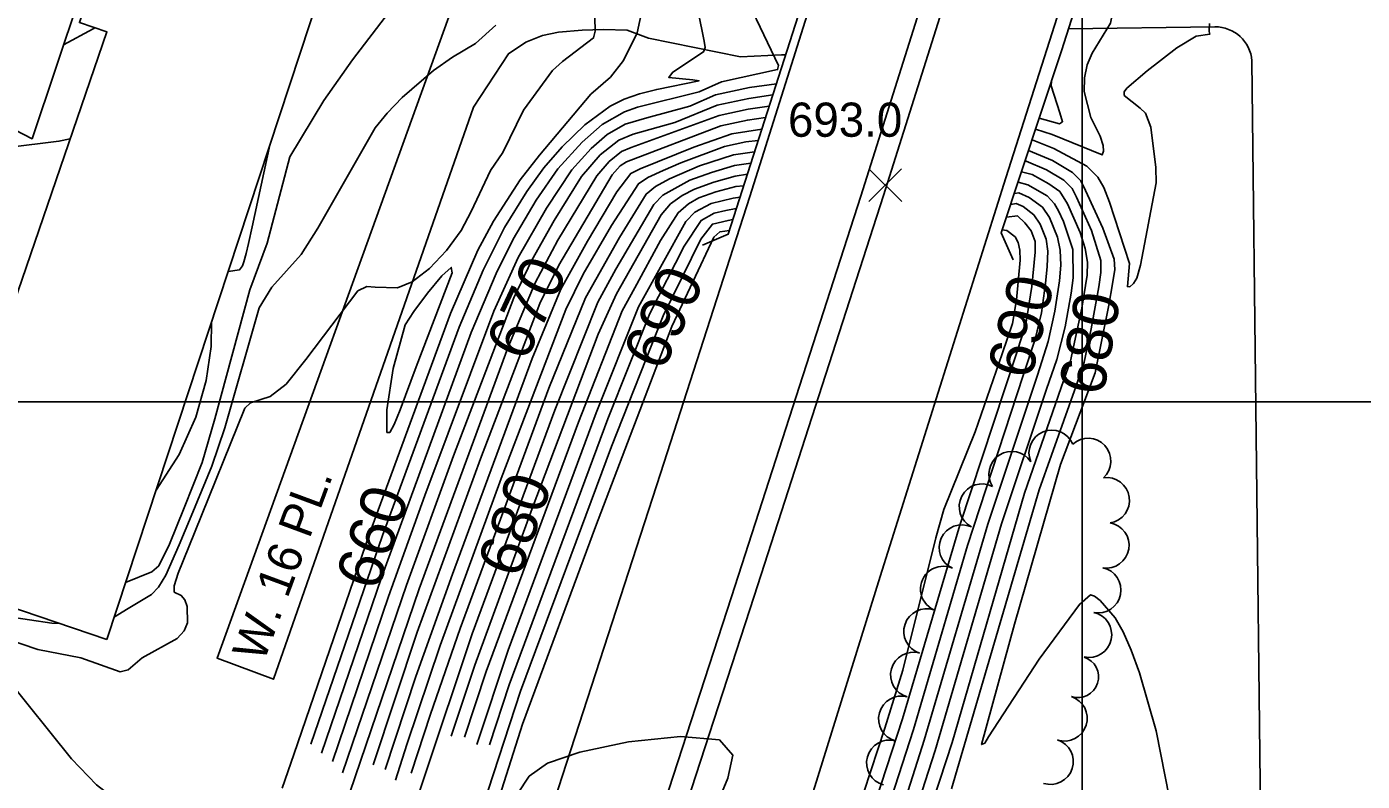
# Model space of a CAD drawing. Extents: x 79600 to 91800, y 75600 to 84400.
# Drawn here: x 86236 to 86823, y 82833 to 83165 of the extents above; entities that cross this region are included whole.
import ezdxf

# ---------------------------------------------------------------- set-up
doc = ezdxf.new("R2010")
doc.units = 0
for name, color, linetype in [('084-085$0$TI_BORDER', 7, 'Continuous'), ('084-090$0$BLDG', 7, 'Continuous'), ('084-090$0$BRIDGE', 7, 'Continuous'), ('084-090$0$GRID', 7, 'Continuous'), ('084-090$0$INDEX', 7, 'Continuous'), ('084-090$0$INDXLBL', 7, 'Continuous'), ('084-090$0$INTER', 7, 'Continuous'), ('084-090$0$INTERSTATE', 7, 'Continuous'), ('084-090$0$ROAD', 7, 'Continuous'), ('084-090$0$ROAD-NAME', 7, 'Continuous'), ('084-090$0$SPOTMARK', 7, 'Continuous'), ('084-090$0$SPOTS', 7, 'Continuous'), ('084-090$0$TREES', 7, 'Continuous')]:
    doc.layers.add(name, color=color, linetype=linetype)

# ---------------------------------------------------------------- blocks, each defined once
blk = doc.blocks.new('084-090$0$SPOTX')
at = {"layer": '084-090$0$SPOTMARK'}
for p, q in [((-0.37, 0.358), (0.351, -0.358)), ((-0.012, 0), (0.347, 0.358)), ((-0.012, 0), (-0.37, -0.358))]:
    blk.add_line(p, q, dxfattribs=at)

msp = doc.modelspace()

# ---------------------------------------------------------------- linework, layer by layer
at = {"layer": '084-085$0$TI_BORDER'}
msp.add_lwpolyline([(79700, 84300), (86700, 84300), (86700, 79700), (79700, 79700)], close=True, dxfattribs=at)
at = {"layer": '084-090$0$BLDG'}
for points in [[(86224.34, 83075.53), (86129.86, 83106.71), (86139.29, 83136.6), (86144.4, 83134.8), (86185.95, 83257.94), (86257.98, 83232.87), (86252.75, 83215.38), (86269.8, 83209.06), (86238.46, 83115.5), (86230.85, 83119.44), (86223.17, 83099.76), (86231.07, 83097.06)], [(86271.35, 82895.67), (86189.25, 82923.42), (86271.34, 83162.45), (86259.26, 83166.5), (86274.11, 83210.03), (86365.03, 83179.9)]]:
    msp.add_lwpolyline(points, close=True, dxfattribs=at)
at = {"layer": '084-090$0$BRIDGE'}
for points in [[(86533.04, 83068.81), (86544.32, 83073.53), (86749.87, 83714.3), (86776.55, 83798.75), (86790.41, 83841.69), (86807.47, 83894.01), (86814.13, 83918.08), (86820.13, 83943.45), (86822.77, 83965.81), (86809.06, 83950.03), (86777.37, 83914.29), (86747.64, 83876.09), (86692.17, 83807.5), (86690.91, 83797.23)], [(86939.16, 83916.39), (86932.56, 83909.99), (86913.05, 83850.65), (86893.43, 83787.67), (86865.33, 83698.53), (86822.48, 83565.8), (86776.93, 83423.04), (86731, 83280.03), (86690.84, 83154.06), (86664.4, 83074.16), (86669.65, 83062.35)]]:
    msp.add_lwpolyline(points, dxfattribs=at)
at = {"layer": '084-090$0$GRID'}
msp.add_line((90000, 83000), (85000, 83000), dxfattribs=at)
at = {"layer": '084-090$0$INDEX'}
for points in [[(86506.69, 83172.76), (86504.35, 83162), (86498.35, 83149.9), (86492.58, 83142.47), (86484.02, 83135.07), (86461.43, 83108.21), (86452.93, 83097.4), (86441.2, 83079.35), (86434.35, 83066.56), (86422.28, 83038.78), (86386.83, 82942.48), (86353.51, 82845.17), (86348.3, 82830.37)], [(86562.37, 83129.78), (86553.13, 83128.44), (86540.36, 83125.66), (86501.75, 83111.62), (86497.49, 83109.84), (86492.08, 83105.54), (86486.63, 83099.26), (86469.49, 83070.93), (86459.5, 83052.24), (86447.5, 83023.62), (86408.56, 82917.91), (86378.08, 82828.45)], [(86255.19, 83115.42), (86250.25, 83114.38), (86227.82, 83111.66)], [(86554.32, 83104.7), (86547.08, 83103.76), (86537.05, 83100.72), (86527.54, 83097.23), (86515.72, 83090.69), (86511.62, 83086.58), (86494.99, 83058.24), (86487.02, 83043.76), (86468.15, 82996.33), (86431.86, 82898.04), (86389.46, 82771.41)], [(86642.52, 82829.98), (86681.11, 82961.35), (86697.23, 83006.93), (86700.76, 83017.33), (86703.92, 83032.06), (86705.72, 83041.73), (86707.25, 83050.44), (86708.19, 83056.82), (86708.16, 83061.99), (86704, 83075.22), (86697.48, 83089.77), (86695.52, 83093.66), (86691.93, 83097.25), (86684.3, 83101.87), (86675.3, 83105.71), (86674.86, 83105.77)], [(86546.38, 83079.95), (86544.34, 83079.64), (86537.41, 83077.98), (86532.35, 83071.42), (86515.78, 83037.76), (86493.05, 82980.3), (86453.14, 82872.88), (86431.77, 82807.44)], [(86460.63, 82319.07), (86463.85, 82321.29), (86466.39, 82324.9), (86492.29, 82422.91), (86504.2, 82465.78), (86513.02, 82491.54), (86532.53, 82567.75), (86543.41, 82609.59), (86563.96, 82671.64), (86595.29, 82782.24), (86620.94, 82860.79), (86646.11, 82945.86), (86670.78, 83020.36), (86675.15, 83034.07), (86677.82, 83050.67), (86679.28, 83065.7), (86679.23, 83070.36), (86677.57, 83075.07), (86674.79, 83078.61), (86671.47, 83081.67), (86666.7, 83081.1)]]:
    msp.add_lwpolyline(points, dxfattribs=at)
at = {"layer": '084-090$0$INTER'}
for points in [[(86518, 83226.86), (86518.16, 83226.31), (86525.7, 83198.33), (86533.81, 83158.29), (86534.2, 83155.52), (86533.57, 83153.61), (86523.94, 83147.4), (86519.86, 83144.61), (86518.24, 83142.43), (86528.89, 83141.3), (86531.58, 83140.98), (86512.98, 83137.12), (86505.46, 83135.23), (86498.66, 83132.83), (86492.56, 83129.83), (86481.37, 83121.66), (86471.41, 83111.91), (86463.38, 83102.7), (86455.93, 83092.28), (86446.08, 83076.44), (86436.72, 83057.74), (86426.13, 83032.75), (86392.5, 82941.21), (86360.96, 82849.71)], [(86540.03, 83218.77), (86545.2, 83196.61), (86547.06, 83188.47), (86566.45, 83147.61), (86566.07, 83145.85), (86541.37, 83140.47), (86531.57, 83136.06), (86504.53, 83129.33), (86498.87, 83127.33), (86489.05, 83121.74), (86480.14, 83113.98), (86469.5, 83102.25), (86460.04, 83088.46), (86449.86, 83071.37), (86442.42, 83056.37), (86431.47, 83030.47), (86391.97, 82922.76), (86365.68, 82845.76)], [(86708.05, 83208.04), (86708.72, 83207.82), (86710.86, 83206.6), (86712.86, 83202.69), (86713.94, 83193.87), (86714.19, 83180.25), (86713.71, 83172.79), (86712.39, 83166.23), (86704.32, 83153.03), (86702.16, 83148.01), (86700.94, 83142.25), (86700.85, 83136.16), (86703.75, 83124.79), (86707.88, 83116.66), (86709.1, 83112.53), (86709.25, 83110), (86708.72, 83108.41), (86686.78, 83117.29), (86679.47, 83119.68)], [(86410.87, 83191.58), (86379.26, 83150.16), (86366.65, 83132.32), (86351.76, 83107.51), (86341.81, 83069.56), (86334.2, 83049.1), (86318.71, 82992.51), (86313.2, 82973.37), (86305.3, 82953.39), (86298.87, 82937.51), (86294.14, 82927.99), (86291.07, 82925.29), (86279.56, 82920.58)], [(86485.56, 83174.93), (86485.9, 83162.67), (86485.22, 83159.76), (86471.5, 83149.37), (86467.2, 83145.52), (86454.45, 83127.98), (86445.36, 83109.45), (86439.88, 83101.56), (86431.48, 83083.5), (86426.97, 83075.13), (86420.55, 83066.38), (86413.03, 83058.45), (86405.54, 83052.7), (86399.03, 83050.03), (86389.23, 83050.26), (86385.61, 83050.53), (86381.65, 83048.63), (86358.82, 83018.51), (86350.05, 83007.78), (86343.1, 83002.3), (86334.39, 82999.46), (86331.98, 82997.14), (86309.79, 82942.49), (86302.61, 82924.73), (86300.87, 82919.1), (86300.9, 82916.41), (86303.97, 82914.88), (86305.5, 82913), (86306.56, 82910.05), (86306.76, 82902.89), (86305.32, 82899.34), (86302.27, 82896.05), (86286.89, 82887.52), (86280.61, 82882.26), (86277.16, 82881.41), (86259.8, 82887.58), (86241, 82891.26), (86226.77, 82895.97)], [(86266.07, 83164.22), (86265.32, 83163.7), (86252.26, 83156.72)], [(86442.18, 83165.32), (86433.26, 83157.37), (86423.2, 83151.25), (86414.81, 83145.46), (86401.13, 83133.53), (86394.48, 83126.73), (86389.26, 83120.33), (86364.06, 83076.22), (86356.74, 83064.66), (86343.81, 83050.32), (86338.29, 83041.23), (86323.16, 82988.55), (86317.44, 82971.78), (86308.33, 82949.79), (86303.15, 82937.18), (86297.18, 82923.79), (86294.06, 82918.59), (86290.99, 82915.4), (86279.88, 82908.72), (86275.01, 82905.74), (86274.62, 82905.57)], [(86755.85, 83166.05), (86755.71, 83162.54), (86755.98, 83161.39), (86750.1, 83160.54), (86741.53, 83155.42), (86728.56, 83145.3), (86719.63, 83137.67), (86718.39, 83136.13), (86718.42, 83134.53), (86725.46, 83128.95), (86727.79, 83126.67), (86730.18, 83120.62), (86732.37, 83102.87), (86732.46, 83096.07), (86725.54, 83059.92), (86723.96, 83054.32), (86722.48, 83051.98), (86720.92, 83050.48), (86719.81, 83050.57), (86720.73, 83060.76), (86711.92, 83087.69), (86709.43, 83094.06), (86706.79, 83098.67), (86701.92, 83103.5), (86687.42, 83111.22), (86677.91, 83114.97)], [(86565.53, 83139.63), (86553.78, 83137.99), (86538.79, 83134.71), (86527.52, 83129.82), (86508.68, 83124.71), (86499.08, 83121.83), (86491.24, 83117.37), (86484.12, 83111.16), (86475.62, 83101.79), (86464.5, 83084.96), (86452.14, 83063.27), (86441.44, 83039.75), (86411.11, 82958.82), (86395.11, 82914.52), (86370.43, 82842.08)], [(86686.43, 83140.71), (86686.35, 83138.71), (86690.1, 83126.9), (86691.31, 83122.97), (86689.94, 83122.08), (86681.05, 83124.47)], [(86563.95, 83134.71), (86553.46, 83133.22), (86539.58, 83130.19), (86520.99, 83122.63), (86502.68, 83117.52), (86496.26, 83114.84), (86488.1, 83108.35), (86479.89, 83098.89), (86467.91, 83079.58), (86458.07, 83062.17), (86450.2, 83045.67), (86423.65, 82976.2), (86403.03, 82919.53), (86374.83, 82837.05)], [(86560.76, 83124.78), (86552.81, 83123.67), (86541.14, 83121.13), (86499.72, 83105.33), (86496.9, 83103.52), (86493.37, 83099.63), (86469.93, 83059.97), (86461.61, 83043.12), (86435.52, 82974.94), (86407.74, 82898.77), (86388.31, 82840.53)], [(86559.12, 83119.65), (86546.04, 83117.69), (86529.27, 83111.82), (86505.75, 83102.25), (86501.55, 83100.28), (86495.43, 83092.22), (86482.51, 83070.52), (86470.88, 83049.47), (86458.18, 83019.06), (86423.14, 82924.27), (86407.08, 82879.35), (86393.66, 82838.54)], [(86343.13, 83113.43), (86335.23, 83076.85), (86333.57, 83069.44), (86332.53, 83065.04), (86331.48, 83061.39), (86330.85, 83059.67), (86329.61, 83057.99), (86324.59, 83057.19)], [(86557.53, 83114.69), (86552.16, 83114.12), (86542.71, 83112.08), (86523.59, 83104.93), (86515.76, 83101.58), (86509.07, 83098.4), (86504.91, 83095.72), (86493.11, 83077.36), (86480.69, 83055.95), (86472.98, 83040.51), (86444.63, 82966.24), (86417.83, 82893.01), (86403.16, 82849.54), (86398.17, 82833.9)], [(86555.92, 83109.67), (86546.74, 83108.4), (86531.82, 83103.55), (86518.54, 83097.92), (86512.4, 83094.54), (86508.27, 83091.15), (86496.59, 83072.16), (86481.64, 83045.66), (86465.59, 83005.93), (86426.61, 82900.39), (86413.52, 82862.87), (86405.05, 82836.84)], [(86738.37, 82825.82), (86732.45, 82855.54), (86725.16, 82880.96), (86721.52, 82890.91), (86717.96, 82898.91), (86714.45, 82905.09), (86707.89, 82912.72), (86705.38, 82914.58), (86703.57, 82915.28), (86698.72, 82910.97), (86681.03, 82886.98), (86658.82, 82852.87), (86657.12, 82850.15), (86655.71, 82849.49), (86670.15, 82902.34), (86690.42, 82972.45), (86705.58, 83012.67), (86711.63, 83042.39), (86713.32, 83051.82), (86714.26, 83058.04), (86714.04, 83062.65), (86708.95, 83076.2), (86701.46, 83092.71), (86699.37, 83097.01), (86695.62, 83100.69), (86686.86, 83105.91), (86676.39, 83110.39)], [(86552.79, 83099.92), (86547.43, 83099.12), (86538.02, 83096.42), (86529.51, 83093.38), (86524.1, 83090.6), (86519.05, 83086.83), (86514.98, 83082.02), (86495.28, 83047.35), (86487.19, 83029.64), (86458.26, 82953.11), (86432.96, 82884.38), (86422.66, 82853.21)], [(86601.78, 82725.18), (86642.8, 82850.36), (86674.59, 82959.81), (86690.75, 83006.19), (86694.76, 83017.94), (86699.8, 83041.07), (86702.11, 83055.59), (86702.27, 83061.33), (86701.3, 83067.33), (86699.04, 83074.25), (86693.5, 83086.83), (86690.16, 83092.27), (86685.33, 83095.72), (86677.91, 83099.72), (86673.28, 83100.98)], [(86551.16, 83094.83), (86547.78, 83094.47), (86538.99, 83092.12), (86531.48, 83089.53), (86526.88, 83086.94), (86522.37, 83082.98), (86514.62, 83070.8), (86503.3, 83050.04), (86497.78, 83039.96), (86478.56, 82991.1), (86438.01, 82881.51), (86428.44, 82852.76)], [(86591.01, 82727.13), (86630.55, 82851.46), (86658.41, 82946.21), (86680.3, 83011.7), (86684.96, 83026.47), (86687.96, 83039.75), (86689.97, 83053.13), (86690.5, 83060.01), (86690.29, 83066.52), (86689.13, 83072.3), (86685.53, 83080.95), (86682.47, 83085.44), (86676.6, 83089.75), (86672.05, 83091.66), (86670.14, 83091.48)], [(86596.4, 82726.16), (86635.36, 82846.79), (86664.56, 82946.38), (86684.28, 83005.45), (86688.77, 83018.54), (86692.41, 83032.87), (86695.11, 83047.67), (86696.04, 83054.36), (86695.8, 83066.92), (86691.77, 83079.17), (86689.51, 83083.89), (86687.8, 83086.95), (86684.53, 83090.36), (86676.11, 83095.3), (86671.77, 83096.41)], [(86549.58, 83089.9), (86546.62, 83089.44), (86536.94, 83087.01), (86529.66, 83083.27), (86525.7, 83079.13), (86505.01, 83041.61), (86486.32, 82995.17), (86447.61, 82890.98), (86433.85, 82849.48)], [(86463.26, 82315.36), (86467.02, 82318.05), (86470.36, 82322.74), (86502.64, 82443.21), (86518.76, 82491.63), (86540.85, 82576.25), (86551.29, 82615.61), (86569.26, 82669.36), (86597.99, 82770.1), (86625.75, 82856.13), (86649.56, 82936.93), (86673.98, 83011.46), (86679.22, 83027.48), (86682.04, 83039.09), (86683.89, 83051.9), (86684.62, 83059.34), (86684.79, 83066.11), (86684.18, 83071.33), (86681.55, 83078.01), (86678.63, 83082.03), (86674.03, 83085.71), (86670.97, 83086.98), (86668.55, 83086.68)], [(86547.94, 83084.8), (86543.39, 83084), (86538.21, 83082.87), (86532.45, 83079.61), (86525.06, 83068.32), (86509.87, 83038.74), (86491.5, 82992.49), (86448.1, 82875.75), (86439.45, 82849.3)], [(86544.87, 83075.23), (86542.88, 83074.93), (86540.77, 83074.6), (86538.01, 83072.29), (86519.59, 83033.01), (86486.1, 82945.07), (86453.94, 82858.48), (86434.68, 82797.65)], [(86458, 82322.79), (86460.67, 82324.54), (86462.79, 82328.15), (86480.15, 82396.26), (86506.7, 82489.86), (86523.26, 82555.36), (86536.63, 82607.17), (86558.65, 82673.91), (86591.62, 82791.15), (86613.21, 82856.66), (86621.07, 82882.1), (86635.6, 82940.3), (86639.08, 82952.72), (86652.98, 82986.8), (86664.79, 83020.97), (86669.39, 83034.39), (86671.13, 83044.71), (86672.65, 83062.14), (86672.48, 83066.49), (86671.77, 83069.88), (86670.47, 83072.37), (86666.9, 83075.15), (86664.85, 83075.5)], [(86317.3, 83035.07), (86317.11, 83024.3), (86314.98, 83009.34), (86310.41, 82993.19), (86303.06, 82976.78), (86293.03, 82961.11), (86292.84, 82960.86)], [(86250.57, 82902.69), (86247.05, 82902.75), (86227.47, 82905.67), (86222.85, 82906.52), (86219.1, 82906.45), (86216.22, 82905.55), (86205.29, 82892.84), (86193.76, 82882.26), (86190.09, 82878.64), (86184.29, 82870.51), (86173.1, 82849.52), (86163.02, 82827.83), (86158.05, 82816.38), (86155.23, 82809.52), (86151.52, 82789.9), (86150.23, 82782.25), (86148.09, 82774.99), (86144.63, 82770.23), (86139.66, 82769.39), (86129.45, 82773.43), (86126.48, 82774.69), (86124.92, 82774.93), (86117.13, 82767.78), (86116.82, 82767.53)], [(86226.57, 82879.52), (86255.78, 82843.15), (86266.71, 82831.8), (86277.81, 82823.26), (86296.12, 82813.63), (86301.33, 82811.3), (86304.19, 82809.64), (86306.28, 82805.29), (86308.1, 82794.1), (86308.24, 82782.41), (86303.02, 82762.72), (86292.99, 82734.37), (86282.36, 82702.86), (86276.13, 82676.36), (86272.64, 82653.02), (86270.57, 82642.8), (86267.34, 82634.96), (86262.56, 82630.25), (86257.21, 82628.01), (86197.88, 82626.01)], [(86532.17, 82805.82), (86544.16, 82834.75), (86546.4, 82844.82), (86540.51, 82851.52), (86523.46, 82853.04), (86500.55, 82850.6), (86479.18, 82846.2), (86465.03, 82841.34), (86456.88, 82835.52), (86451.82, 82827.76)]]:
    msp.add_lwpolyline(points, dxfattribs=at)
msp.add_lwpolyline([(86406.27, 83039.61), (86412.23, 83047.63), (86418.49, 83055.23), (86422.65, 83058.98), (86423.06, 83056.62), (86407.29, 83015.38), (86400.27, 82996.49), (86397.6, 82989.95), (86395.61, 82986.43), (86394.37, 82986.51), (86394.3, 82996.42), (86397.12, 83014.62), (86402.45, 83033.71)], close=True, dxfattribs=at)
at = {"layer": '084-090$0$INTERSTATE'}
for points in [[(86957, 84001.47), (86931.99, 83927.1), (86927.47, 83913.48), (86883.34, 83776.58), (86836.63, 83630.83), (86789.68, 83483.14), (86721.68, 83271.15), (86666.38, 83098.34), (86611.23, 82923.32), (86562.49, 82767.16), (86525.32, 82646.46)], [(86846.25, 84000.06), (86806.31, 83881), (86802.64, 83868.91), (86749, 83703.64), (86679.34, 83484.5), (86606.98, 83258.2), (86553.87, 83090.08), (86514.57, 82968.5), (86497.03, 82914.27), (86424.22, 82690.3), (86401.48, 82617.05), (86382.79, 82555.11), (86368.01, 82503.56), (86348.8, 82432.5), (86318.31, 82315.02), (86309.55, 82281.85), (86285.12, 82189.38)], [(86851.53, 83869.38), (86797.8, 83703.82), (86728.17, 83484.78), (86655.82, 83258.52), (86602.69, 83090.32), (86545.79, 82914.34), (86473.06, 82690.62), (86450.46, 82617.83), (86431.91, 82556.36), (86417.32, 82505.42), (86398.25, 82434.91), (86367.8, 82317.56), (86359.01, 82284.29), (86355.11, 82269.65), (86339.94, 82174.72)], [(86861.49, 83869.73), (86807.74, 83704.12), (86738.12, 83485.08), (86665.77, 83258.84), (86612.64, 83090.63), (86555.72, 82914.6), (86483.01, 82690.94), (86460.44, 82618.25), (86441.93, 82556.88), (86427.37, 82506.07), (86408.33, 82435.68), (86377.89, 82318.35), (86369.09, 82285.06), (86351.15, 82184.6)]]:
    msp.add_lwpolyline(points, dxfattribs=at)
at = {"layer": '084-090$0$ROAD'}
for p, q in [((86693.94, 83163.77), (86758.25, 83164.61)), ((86774.56, 83149.73), (86784.53, 82279.18))]:
    msp.add_line(p, q, dxfattribs=at)
for points in [[(86432.38, 83129.31), (86344.55, 82878.18), (86319.76, 82887.35), (86421.65, 83169.03)], [(86432.38, 83129.31), (86447.83, 83152.8), (86455.47, 83157.9), (86462.74, 83160.79), (86469.75, 83162.24), (86480.14, 83163.2), (86489.63, 83163.5), (86499.9, 83163.15), (86508.17, 83160.13)], [(86508.17, 83160.13), (86509.4, 83159.68), (86549.85, 83151.4), (86567.78, 83152.38), (86569.62, 83152.38)]]:
    msp.add_lwpolyline(points, dxfattribs=at)
msp.add_arc((86758.46, 83148.47), 16.14, 4.4941, 90.74969, dxfattribs=at)
at = {"layer": '084-090$0$TREES'}
for centre, radius, start, end in [((86686.57, 82977.51), 10, 22.58166, 202.58166), ((86702.56, 82973.97), 10, 312.51044, 132.51044), ((86668.95, 82968.22), 10, 33.01958, 213.01958), ((86655.9, 82953.92), 10, 62.2212, 242.2212), ((86710.76, 82956.71), 10, 278.29336, 98.29336), ((86647.11, 82935.97), 10, 65.60087, 245.60087), ((86710.58, 82936.94), 10, 260.67084, 80.67084), ((86638.86, 82917.75), 10, 65.6579, 245.6579), ((86707, 82917.27), 10, 258.7257, 78.7257), ((86631.56, 82899.15), 10, 71.48071, 251.48071), ((86702.92, 82897.69), 10, 257.7294, 77.7294), ((86625.74, 82880.03), 10, 74.66469, 254.66469), ((86698, 82879.21), 9.14, 252.20032, 72.20032), ((86620.46, 82860.74), 10, 74.72875, 254.72875), ((86692.15, 82860.99), 10, 252.20032, 72.20032), ((86615.19, 82841.44), 10, 74.72875, 254.72875), ((86686.04, 82841.95), 10, 252.20032, 72.20032)]:
    msp.add_arc(centre, radius, start, end, dxfattribs=at)

# ---------------------------------------------------------------- block references
at = {"layer": '084-090$0$SPOTS', "xscale": 20, "yscale": 20}
msp.add_blockref('084-090$0$SPOTX', (86613.61, 83095.08), dxfattribs=at)

# ---------------------------------------------------------------- texts
at = {"layer": '084-090$0$INDXLBL'}
for s, rotation, p in [('670', 64.9744, (86455.29, 83016.94)), ('690', 65.21617, (86515.55, 83012.64)), ('690', 76.36777, (86677.4, 83009.15)), ('680', 79.98814, (86709.19, 83002.08)), ('660', 71.55822, (86390.34, 82916.31)), ('680', 70.85931, (86452.6, 82921.82))]:
    msp.add_text(s, height=20, rotation=rotation, dxfattribs=at).set_placement(p)
at = {"layer": '084-090$0$ROAD-NAME'}
msp.add_text('W. 16 PL.', height=15, rotation=69.66344, dxfattribs=at).set_placement((86340.18, 82885.11))
at = {"layer": '084-090$0$SPOTS'}
msp.add_text('693.0', height=15, dxfattribs=at).set_placement((86570.67, 83116.35))

doc.saveas('drawing.dxf')
